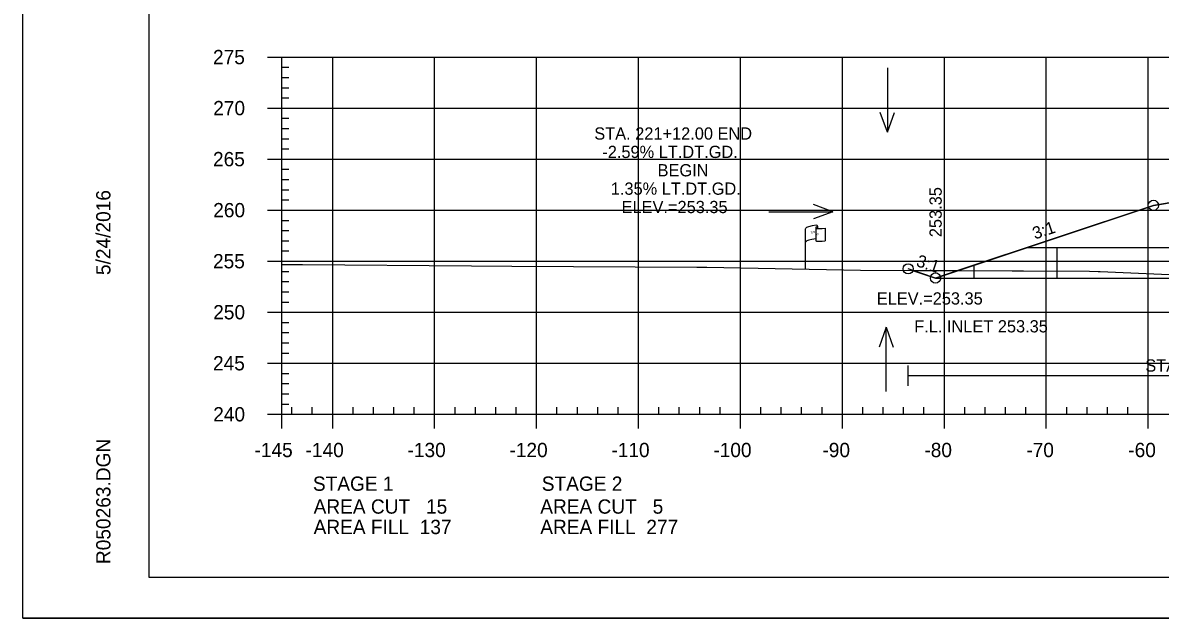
# Model space of a CAD drawing. Extents: x 1365647 to 1367999, y 387113 to 400173.
# Drawn here: x 1365723.7 to 1365835.3, y 391426.2 to 391484.5 of the extents above; entities that cross this region are included whole.
import ezdxf

# ---------------------------------------------------------------- set-up
doc = ezdxf.new("R2010")
doc.units = 0
for name, color, linetype in [('E_Existing ROW', 7, 'Continuous'), ('R_Axis', 7, 'Continuous'), ('R_Axis Annot', 7, 'Continuous'), ('R_Border', 7, 'Continuous'), ('R_Border Notes', 7, 'Continuous'), ('R_Contours', 7, 'Continuous'), ('R_Exist Surface', 7, 'Continuous'), ('R_Fin Surface', 7, 'Continuous'), ('R_Fin Surface Annot', 7, 'Continuous'), ('R_Grid', 7, 'Continuous'), ('R_No Plot', 7, 'Continuous'), ('R_Proposed Const Limits', 7, 'Continuous'), ('R_Water', 7, 'Continuous'), ('R_Water Annot', 7, 'Continuous')]:
    doc.layers.add(name, color=color, linetype=linetype)

msp = doc.modelspace()

# ---------------------------------------------------------------- linework, layer by layer
at = {"layer": 'E_Existing ROW'}
for p, q in [((1365800.48, 391460.37), (1365800.48, 391464.32)), ((1365801.48, 391464.42), (1365801.48, 391464.4)), ((1365801.48, 391464.4), (1365801.48, 391463.18)), ((1365801.64, 391464.57), (1365801.64, 391464.33)), ((1365802.41, 391464.38), (1365802.41, 391463.14))]:
    msp.add_line(p, q, dxfattribs=at)
for centre, radius, start, end in [((1365801.56, 391464.42), 0.078, 88.6458, 274.2828), ((1365801.57, 391464.57), 0.0783, 263.0712, 93.9564), ((1365801.56, 391463.18), 0.0783, 180, 273.9564)]:
    msp.add_arc(centre, radius, start, end, dxfattribs=at)
for centre, major_axis, ratio, start_param, end_param in [((1365802.06, 391464.37), (-1.58, -0.04), 0.19887, 5.030368, 6.283185), ((1365802.77, 391464.48), (-1.23, -0.13), 0.052933, 0.159456, 1.268315), ((1365802.06, 391463.05), (-1.58, -0.04), 0.19887, 5.083035, 6.194897), ((1365802.77, 391463.24), (-1.23, -0.13), 0.052933, 0.159456, 1.268315)]:
    msp.add_ellipse(centre, major_axis=major_axis, ratio=ratio, start_param=start_param, end_param=end_param, dxfattribs=at)
at = {"layer": 'R_Axis'}
for p, q in [((1365747.69, 391481.14), (1365749.09, 391481.14)), ((1365749.09, 391446.14), (1365749.09, 391481.14)), ((1365749.09, 391480.14), (1365749.79, 391480.14)), ((1365749.09, 391479.14), (1365749.79, 391479.14)), ((1365749.09, 391478.14), (1365749.79, 391478.14)), ((1365749.09, 391477.14), (1365749.79, 391477.14)), ((1365747.69, 391476.14), (1365749.09, 391476.14)), ((1365749.09, 391475.14), (1365749.79, 391475.14)), ((1365749.09, 391474.14), (1365749.79, 391474.14)), ((1365749.09, 391473.14), (1365749.79, 391473.14)), ((1365749.09, 391472.14), (1365749.79, 391472.14)), ((1365747.69, 391471.14), (1365749.09, 391471.14)), ((1365749.09, 391470.14), (1365749.79, 391470.14)), ((1365749.09, 391469.14), (1365749.79, 391469.14)), ((1365749.09, 391468.14), (1365749.79, 391468.14)), ((1365749.09, 391467.14), (1365749.79, 391467.14)), ((1365747.69, 391466.14), (1365749.09, 391466.14)), ((1365749.09, 391465.14), (1365749.79, 391465.14)), ((1365749.09, 391464.14), (1365749.79, 391464.14)), ((1365749.09, 391463.14), (1365749.79, 391463.14)), ((1365749.09, 391462.14), (1365749.79, 391462.14)), ((1365747.69, 391461.14), (1365749.09, 391461.14)), ((1365749.09, 391460.14), (1365749.79, 391460.14)), ((1365749.09, 391459.14), (1365749.79, 391459.14)), ((1365749.09, 391458.14), (1365749.79, 391458.14)), ((1365749.09, 391457.14), (1365749.79, 391457.14)), ((1365747.69, 391456.14), (1365749.09, 391456.14)), ((1365749.09, 391455.14), (1365749.79, 391455.14)), ((1365749.09, 391454.14), (1365749.79, 391454.14)), ((1365749.09, 391453.14), (1365749.79, 391453.14)), ((1365749.09, 391452.14), (1365749.79, 391452.14)), ((1365747.69, 391451.14), (1365749.09, 391451.14)), ((1365749.09, 391450.14), (1365749.79, 391450.14)), ((1365749.09, 391449.14), (1365749.79, 391449.14)), ((1365749.09, 391448.14), (1365749.79, 391448.14)), ((1365749.09, 391447.14), (1365749.79, 391447.14)), ((1365747.69, 391446.14), (1365749.09, 391446.14)), ((1365749.09, 391446.14), (1365749.09, 391446.84)), ((1365749.09, 391446.14), (1366039.09, 391446.14)), ((1365749.09, 391444.74), (1365749.09, 391446.14)), ((1365750.09, 391446.14), (1365750.09, 391446.84)), ((1365752.09, 391446.14), (1365752.09, 391446.84)), ((1365754.09, 391444.74), (1365754.09, 391446.14)), ((1365756.09, 391446.14), (1365756.09, 391446.84)), ((1365758.09, 391446.14), (1365758.09, 391446.84)), ((1365760.09, 391446.14), (1365760.09, 391446.84)), ((1365762.09, 391446.14), (1365762.09, 391446.84)), ((1365764.09, 391444.74), (1365764.09, 391446.14)), ((1365766.09, 391446.14), (1365766.09, 391446.84)), ((1365768.09, 391446.14), (1365768.09, 391446.84)), ((1365770.09, 391446.14), (1365770.09, 391446.84)), ((1365772.09, 391446.14), (1365772.09, 391446.84)), ((1365774.09, 391444.74), (1365774.09, 391446.14)), ((1365776.09, 391446.14), (1365776.09, 391446.84)), ((1365778.09, 391446.14), (1365778.09, 391446.84)), ((1365780.09, 391446.14), (1365780.09, 391446.84)), ((1365782.09, 391446.14), (1365782.09, 391446.84)), ((1365784.09, 391444.74), (1365784.09, 391446.14)), ((1365786.09, 391446.14), (1365786.09, 391446.84)), ((1365788.09, 391446.14), (1365788.09, 391446.84)), ((1365790.09, 391446.14), (1365790.09, 391446.84)), ((1365792.09, 391446.14), (1365792.09, 391446.84)), ((1365794.09, 391444.74), (1365794.09, 391446.14)), ((1365796.09, 391446.14), (1365796.09, 391446.84)), ((1365798.09, 391446.14), (1365798.09, 391446.84)), ((1365800.09, 391446.14), (1365800.09, 391446.84)), ((1365802.09, 391446.14), (1365802.09, 391446.84)), ((1365804.09, 391444.74), (1365804.09, 391446.14)), ((1365806.09, 391446.14), (1365806.09, 391446.84)), ((1365808.09, 391446.14), (1365808.09, 391446.84)), ((1365810.09, 391446.14), (1365810.09, 391446.84)), ((1365812.09, 391446.14), (1365812.09, 391446.84)), ((1365814.09, 391444.74), (1365814.09, 391446.14)), ((1365816.09, 391446.14), (1365816.09, 391446.84)), ((1365818.09, 391446.14), (1365818.09, 391446.84)), ((1365820.09, 391446.14), (1365820.09, 391446.84)), ((1365822.09, 391446.14), (1365822.09, 391446.84)), ((1365824.09, 391444.74), (1365824.09, 391446.14)), ((1365826.09, 391446.14), (1365826.09, 391446.84)), ((1365828.09, 391446.14), (1365828.09, 391446.84)), ((1365830.09, 391446.14), (1365830.09, 391446.84)), ((1365832.09, 391446.14), (1365832.09, 391446.84)), ((1365834.09, 391444.74), (1365834.09, 391446.14))]:
    msp.add_line(p, q, dxfattribs=at)
at = {"layer": 'R_Border'}
for p, q in [((1365736.09, 391430.14), (1365736.09, 391635.6)), ((1365736.09, 391430.14), (1365736.09, 391430.14)), ((1366052.27, 391430.14), (1365736.09, 391430.14))]:
    msp.add_line(p, q, dxfattribs=at)
at = {"layer": 'R_Contours'}
for points in [[(1365815.42, 391460.22), (1365828.32, 391460.15), (1365829.19, 391460.14), (1365829.36, 391460.14), (1365835.38, 391459.87), (1365850.85, 391459.44), (1365851.82, 391459.43), (1365855.81, 391459.47), (1365856.35, 391459.52), (1365857.21, 391459.92), (1365857.63, 391460.08), (1365857.7, 391460.78), (1365857.88, 391464.15), (1365858.48, 391464.36), (1365858.92, 391464.46), (1365860.86, 391465.09), (1365863.32, 391465.83), (1365868.23, 391466.92), (1365870.4, 391467.38), (1365871.03, 391467.4), (1365862.59, 391468.22), (1365841.78, 391467.81), (1365834.59, 391466.61)], [(1365810.98, 391460.24), (1365813.15, 391460.23), (1365815.42, 391460.22), (1365813.23, 391459.49)]]:
    msp.add_lwpolyline(points, close=True, dxfattribs=at)
at = {"layer": 'R_Exist Surface'}
msp.add_lwpolyline([(1365749.09, 391460.82), (1365751.12, 391460.8), (1365767.72, 391460.7), (1365771.65, 391460.66), (1365789.82, 391460.57), (1365790.79, 391460.56), (1365805.85, 391460.27), (1365813.15, 391460.23), (1365828.32, 391460.15), (1365829.19, 391460.14), (1365829.36, 391460.14), (1365835.38, 391459.87)], dxfattribs=at)
at = {"layer": 'R_Fin Surface'}
msp.add_lwpolyline([(1365810.98, 391460.24), (1365813.23, 391459.49), (1365834.59, 391466.61), (1365841.78, 391467.81), (1365856.59, 391470.27), (1365862.59, 391469.69), (1365864.59, 391469.49), (1365894.09, 391466.6), (1365923.59, 391463.71), (1365925.59, 391463.51), (1365931.59, 391462.92), (1365953.59, 391461.48), (1365962.6, 391458.48), (1365964.68, 391459.17)], dxfattribs=at)
at = {"layer": 'R_Grid'}
for p, q in [((1365749.09, 391481.14), (1366039.09, 391481.14)), ((1365749.09, 391446.14), (1365749.09, 391481.14)), ((1365754.09, 391446.14), (1365754.09, 391481.14)), ((1365764.09, 391446.14), (1365764.09, 391481.14)), ((1365774.09, 391446.14), (1365774.09, 391481.14)), ((1365784.09, 391446.14), (1365784.09, 391481.14)), ((1365794.09, 391446.14), (1365794.09, 391481.14)), ((1365804.09, 391446.14), (1365804.09, 391481.14)), ((1365814.09, 391446.14), (1365814.09, 391481.14)), ((1365824.09, 391446.14), (1365824.09, 391481.14)), ((1365834.09, 391446.14), (1365834.09, 391481.14)), ((1365749.09, 391476.14), (1366039.09, 391476.14)), ((1365749.09, 391471.14), (1366039.09, 391471.14)), ((1365749.09, 391466.14), (1366039.09, 391466.14)), ((1365749.09, 391461.14), (1365919.54, 391461.14)), ((1365749.09, 391461.14), (1366039.09, 391461.14)), ((1365749.09, 391456.14), (1366039.09, 391456.14)), ((1365749.09, 391451.14), (1366039.09, 391451.14)), ((1365749.09, 391446.14), (1366039.09, 391446.14))]:
    msp.add_line(p, q, dxfattribs=at)
at = {"layer": 'R_No Plot'}
msp.add_line((1365723.69, 391426.16), (1366057.03, 391426.16), dxfattribs=at)
msp.add_lwpolyline([(1365723.69, 391639.49), (1366057.03, 391639.49), (1366057.03, 391426.16), (1365723.69, 391426.16)], close=True, dxfattribs=at)
for centre in [(1365834.59, 391466.61), (1365834.59, 391466.61), (1365834.59, 391466.61), (1365834.59, 391466.61), (1365834.59, 391466.61), (1365810.54, 391460.39), (1365810.54, 391460.39), (1365813.23, 391459.49), (1365813.23, 391459.49), (1365813.23, 391459.49), (1365813.23, 391459.49), (1365813.23, 391459.49)]:
    msp.add_circle(centre, 0.5, dxfattribs=at)
at = {"layer": 'R_Proposed Const Limits'}
msp.add_lwpolyline([(1365813.23, 391459.49), (1365810.54, 391460.39)], dxfattribs=at)
at = {"layer": 'R_Water'}
for p, q in [((1365822.22, 391462.48), (1365857.39, 391462.46)), ((1365825.12, 391462.48), (1365825.12, 391459.48)), ((1365816.97, 391460.73), (1365816.97, 391459.49)), ((1365813.23, 391459.49), (1365857.39, 391459.46)), ((1365810.54, 391448.93), (1365810.54, 391450.93)), ((1365810.54, 391449.93), (1365879.07, 391449.93))]:
    msp.add_line(p, q, dxfattribs=at)
at = {"layer": 'R_Water Annot'}
for p, q in [((1365808.5, 391480.08), (1365808.5, 391473.79)), ((1365808.5, 391473.79), (1365807.8, 391475.72)), ((1365808.5, 391473.79), (1365809.2, 391475.72)), ((1365796.88, 391465.98), (1365803.16, 391465.98)), ((1365803.16, 391465.98), (1365801.24, 391466.68)), ((1365803.16, 391465.98), (1365801.24, 391465.28)), ((1365808.38, 391454.66), (1365807.68, 391452.73)), ((1365808.38, 391448.37), (1365808.38, 391454.66)), ((1365808.38, 391454.66), (1365809.08, 391452.73))]:
    msp.add_line(p, q, dxfattribs=at)

# ---------------------------------------------------------------- texts
at = {"layer": 'E_Existing ROW'}
for s, height, rotation, p in [('R ', 0.2, 9.9884, (1365801, 391463.82)), (' O', 0.2, 9.9884, (1365801.15, 391463.87)), ('W', 0.2, 351.1788, (1365801.48, 391463.7)), ('DWB 11-9-07', 0.001, 90, (1365801.64, 391464.33)), ('DWB 11-9-07', 0.001, 5.0717, (1365802.4, 391463.14)), ('DWB 11-9-07', 0.001, 90, (1365800.48, 391460.37))]:
    msp.add_text(s, height=height, rotation=rotation, dxfattribs=at).set_placement(p)
at = {"layer": 'R_Axis Annot'}
for s, p in [('275', (1365742.35, 391480.44)), ('270', (1365742.37, 391475.44)), ('265', (1365742.35, 391470.44)), ('260', (1365742.37, 391465.44)), ('255', (1365742.35, 391460.44)), ('250', (1365742.37, 391455.44)), ('245', (1365742.35, 391450.44)), ('240', (1365742.37, 391445.44)), ('-145', (1365746.42, 391441.94)), ('-140', (1365751.43, 391441.94)), ('-130', (1365761.43, 391441.94)), ('-120', (1365771.43, 391441.94)), ('-110', (1365781.43, 391441.94)), ('-100', (1365791.43, 391441.94)), ('-90', (1365802.13, 391441.94)), ('-80', (1365812.13, 391441.94)), ('-70', (1365822.13, 391441.94)), ('-60', (1365832.13, 391441.94)), ('STAGE 1', (1365752.15, 391438.64)), ('STAGE 2', (1365774.6, 391438.64)), ('AREA CUT   15', (1365752.22, 391436.4)), ('AREA CUT   5', (1365774.45, 391436.4)), ('AREA FILL  137', (1365752.22, 391434.4)), ('AREA FILL  277', (1365774.45, 391434.4))]:
    msp.add_text(s, height=1.4, dxfattribs=at).set_placement(p)
at = {"layer": 'R_Border'}
for s, p in [('5/24/2016', (1365732.29, 391459.78)), ('R050263.DGN', (1365732.29, 391431.46))]:
    msp.add_text(s, height=1.4, rotation=90, dxfattribs=at).set_placement(p)
at = {"layer": 'R_Border Notes'}
msp.add_text('ELEV.=253.35', height=1.2, dxfattribs=at).set_placement((1365807.46, 391456.89))
at = {"layer": 'R_Fin Surface Annot'}
for s, rotation, p in [('253.35', 90, (1365813.83, 391463.49)), ('3:1', 18.4349, (1365822.97, 391463.26)), ('3:1', 341.5651, (1365811.25, 391460.68))]:
    msp.add_text(s, height=1.2, rotation=rotation, dxfattribs=at).set_placement(p)
at = {"layer": 'R_Water'}
for s, p in [('STA. 221+12.00 END', (1365779.75, 391473.05)), ('-2.59% LT.DT.GD.', (1365780.54, 391471.25)), ('BEGIN', (1365785.96, 391469.45)), ('1.35% LT.DT.GD.', (1365781.37, 391467.65)), ('ELEV.=253.35', (1365782.43, 391465.85)), ('F.L. INLET 253.35', (1365811.13, 391454.16)), ('STAGE 2 CONSTRUCTION', (1365833.8, 391450.32))]:
    msp.add_text(s, height=1.2, dxfattribs=at).set_placement(p)

doc.saveas('drawing.dxf')
